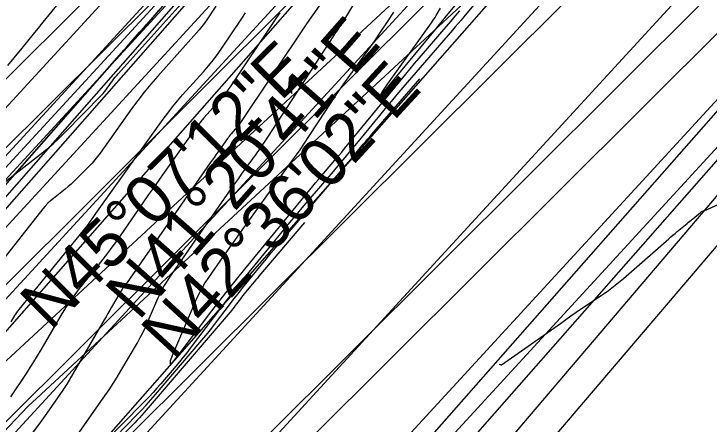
# Model space of a CAD drawing. Extents: x 658976 to 668721, y 639543 to 647196.
# Drawn here: x 662119.6 to 662205.5, y 642976.9 to 643027.6 of the extents above; entities that cross this region are included whole.
import ezdxf

# ---------------------------------------------------------------- set-up
doc = ezdxf.new("R2010")
doc.units = 0
for name, color, linetype in [('Ex_Major Contours', 7, 'Continuous'), ('Ex_Minor Contours', 7, 'Continuous'), ('R_Ramp 15 Degree_Min Ls', 7, 'Continuous'), ('R_Ramp 20 Degree Des Ls', 7, 'Continuous'), ('R_Ramp 20 Degree Des Ls Annot', 7, 'Continuous'), ('R_Ramp 20 Degree Existing Ramp', 7, 'Continuous'), ('R_Ramp 20 Degree_Min Ls', 7, 'Continuous')]:
    doc.layers.add(name, color=color, linetype=linetype)

msp = doc.modelspace()

# ---------------------------------------------------------------- linework, layer by layer
at = {"layer": 'Ex_Major Contours'}
for points in [[(662157.378, 643028.587), (662156.581, 643027.469), (662156.382, 643027.189), (662156.186, 643026.907), (662155.991, 643026.624), (662155.799, 643026.34), (662147.469, 643013.922), (662147.362, 643013.768), (662147.249, 643013.617), (662147.131, 643013.471), (662147.008, 643013.329), (662146.505, 643012.768), (662146.382, 643012.626), (662146.262, 643012.481), (662146.146, 643012.332), (662146.035, 643012.181), (662144.847, 643010.517), (662144.614, 643010.189), (662144.381, 643009.859), (662144.149, 643009.529), (662143.918, 643009.198), (662133.64, 642994.411), (662133.59, 642994.341), (662133.539, 642994.271), (662133.487, 642994.203), (662133.433, 642994.136), (662133.216, 642993.869), (662133.164, 642993.801), (662133.113, 642993.731), (662133.066, 642993.66), (662133.021, 642993.587), (662131.723, 642991.369), (662131.493, 642990.975), (662131.262, 642990.58), (662131.032, 642990.186), (662130.802, 642989.791), (662126.185, 642981.869), (662126.071, 642981.679), (662125.954, 642981.491), (662125.832, 642981.306), (662125.707, 642981.123), (662123.718, 642978.287), (662123.513, 642977.996), (662123.306, 642977.707), (662123.096, 642977.419), (662122.885, 642977.133), (662114.305, 642965.595)], [(662132.224, 642975.403), (662134.799, 642978.011), (662135.404, 642978.636), (662135.998, 642979.27), (662136.581, 642979.916), (662137.152, 642980.571), (662142.637, 642986.979), (662143.131, 642987.565), (662143.615, 642988.159), (662144.09, 642988.759), (662144.557, 642989.367), (662146.403, 642991.814), (662146.868, 642992.424), (662147.338, 642993.028), (662147.815, 642993.628), (662148.299, 642994.223), (662150.827, 642997.303), (662151.412, 642998.013), (662152.001, 642998.719), (662152.592, 642999.423), (662153.188, 643000.124), (662160.739, 643008.971), (662161.003, 643009.282), (662161.266, 643009.593), (662161.527, 643009.906), (662161.786, 643010.22), (662162.822, 643011.479), (662163.082, 643011.793), (662163.344, 643012.106), (662163.607, 643012.416), (662163.873, 643012.726), (662169.79, 643019.575)]]:
    msp.add_lwpolyline(points, dxfattribs=at)
at = {"layer": 'Ex_Minor Contours'}
for points in [[(662183.848, 643040.365), (662172.908, 643027.119), (662172.824, 643027.018), (662172.739, 643026.917), (662172.654, 643026.816), (662172.568, 643026.716), (662172.223, 643026.318), (662172.138, 643026.218), (662172.052, 643026.117), (662171.968, 643026.016), (662171.884, 643025.915), (662165.991, 643018.753), (662165.223, 643017.841), (662164.938, 643017.559), (662165.136, 643017.907), (662165.818, 643018.886), (662171.228, 643026.462), (662171.383, 643026.685), (662171.533, 643026.91), (662171.678, 643027.139), (662171.818, 643027.371), (662172.369, 643028.304)], [(662120.191, 642965.131), (662130.891, 642980.393), (662131.412, 642981.153), (662131.917, 642981.923), (662132.405, 642982.703), (662132.877, 642983.494), (662134.901, 642986.966), (662135.27, 642987.623), (662135.619, 642988.29), (662135.947, 642988.967), (662136.255, 642989.654), (662137.445, 642992.426), (662137.759, 642993.109), (662138.107, 642993.774), (662138.488, 642994.421), (662138.902, 642995.048), (662146.707, 643006.25), (662147.065, 643006.762), (662147.426, 643007.272), (662147.788, 643007.781), (662148.153, 643008.288), (662149.616, 643010.315), (662149.978, 643010.824), (662150.335, 643011.337), (662150.685, 643011.854), (662151.029, 643012.376), (662159.163, 643024.869), (662159.255, 643025.009), (662159.349, 643025.148), (662159.444, 643025.286), (662159.541, 643025.423), (662159.93, 643025.969), (662160.026, 643026.106), (662160.119, 643026.245), (662160.209, 643026.387), (662160.295, 643026.53), (662162.7, 643030.612)], [(662118.443, 643006.744), (662122.954, 643010.247), (662123.738, 643010.878), (662124.5, 643011.534), (662125.238, 643012.216), (662125.954, 643012.923), (662130.473, 643017.545), (662130.665, 643017.749), (662130.848, 643017.96), (662131.024, 643018.178), (662131.191, 643018.403), (662131.843, 643019.317), (662132.009, 643019.543), (662132.181, 643019.764), (662132.36, 643019.98), (662132.544, 643020.191), (662141.438, 643030.114)], [(662176.626, 643028.907), (662175.24, 643027.229), (662174.892, 643026.81), (662174.542, 643026.393), (662174.19, 643025.979), (662173.835, 643025.566), (662167.712, 643018.478), (662166.98, 643017.626), (662166.254, 643016.77), (662165.533, 643015.909), (662164.817, 643015.044), (662161.963, 643011.576), (662161.247, 643010.71), (662160.528, 643009.848), (662159.805, 643008.989), (662159.078, 643008.133), (662155.98, 643004.504), (662155.222, 643003.612), (662154.47, 643002.717), (662153.721, 643001.818), (662152.977, 643000.916), (662148.324, 642995.248), (662147.522, 642994.26), (662146.73, 642993.264), (662145.948, 642992.26), (662145.176, 642991.248), (662141.438, 642986.293), (662141.003, 642985.726), (662140.56, 642985.166), (662140.108, 642984.613), (662139.648, 642984.067), (662137.79, 642981.895), (662137.32, 642981.357), (662136.842, 642980.827), (662136.354, 642980.306), (662135.857, 642979.793), (662129.876, 642973.734)], [(662144.605, 643028.535), (662143.471, 643026.845), (662143.181, 643026.428), (662142.876, 643026.022), (662142.558, 643025.627), (662142.225, 643025.242), (662137.418, 643019.879), (662136.568, 643018.904), (662135.746, 643017.907), (662134.953, 643016.888), (662134.187, 643015.846), (662130.287, 643010.383), (662129.974, 643009.962), (662129.646, 643009.554), (662129.302, 643009.159), (662128.943, 643008.777), (662127.395, 643007.194), (662127.062, 643006.865), (662126.719, 643006.549), (662126.366, 643006.244), (662126.001, 643005.951), (662124.523, 643004.802), (662124.163, 643004.505), (662123.823, 643004.188), (662123.504, 643003.851), (662123.204, 643003.493), (662118.388, 642997.388)], [(662166.541, 643027.803), (662165.782, 643026.606), (662164.997, 643025.427), (662164.186, 643024.264), (662160.374, 643018.925), (662159.811, 643018.128), (662159.257, 643017.325), (662158.712, 643016.517), (662158.175, 643015.702), (662156.046, 643012.431), (662155.509, 643011.617), (662154.962, 643010.809), (662154.405, 643010.008), (662153.839, 643009.213), (662147.279, 643000.125), (662146.823, 642999.49), (662146.37, 642998.853), (662145.919, 642998.214), (662145.47, 642997.574), (662143.682, 642995.008), (662143.252, 642994.356), (662142.857, 642993.686), (662142.497, 642992.996), (662142.171, 642992.288), (662139.363, 642985.748), (662138.972, 642984.729), (662138.942, 642984.331), (662139.272, 642984.554), (662139.964, 642985.399), (662144.125, 642990.914), (662145.115, 642992.213), (662146.119, 642993.501), (662147.136, 642994.78), (662148.166, 642996.048), (662156.226, 643005.868), (662156.578, 643006.295), (662156.932, 643006.72), (662157.288, 643007.144), (662157.647, 643007.566), (662159.084, 643009.25), (662159.443, 643009.672), (662159.799, 643010.095), (662160.154, 643010.52), (662160.507, 643010.947), (662168.055, 643020.121), (662168.603, 643020.783), (662169.155, 643021.442), (662169.711, 643022.097), (662170.271, 643022.749), (662172.519, 643025.352), (662173.08, 643026.004), (662173.636, 643026.659), (662174.189, 643027.317), (662174.738, 643027.978)], [(662152.521, 643027.727), (662152.102, 643027.117), (662151.687, 643026.504), (662146.45, 643018.696), (662146.121, 643018.224), (662145.776, 643017.764), (662145.416, 643017.317), (662145.039, 643016.882), (662143.501, 643015.166), (662143.123, 643014.733), (662142.758, 643014.289), (662142.404, 643013.835), (662142.063, 643013.371), (662138.433, 643008.285), (662137.718, 643007.28), (662137.006, 643006.273), (662136.297, 643005.263), (662135.591, 643004.252), (662132.306, 642999.525), (662131.769, 642998.767), (662131.218, 642998.02), (662130.653, 642997.283), (662130.074, 642996.556), (662127.731, 642993.669), (662127.16, 642992.938), (662126.618, 642992.186), (662126.104, 642991.414), (662125.62, 642990.622), (662122.974, 642986.101), (662122.533, 642985.358), (662122.081, 642984.622), (662121.619, 642983.892), (662121.146, 642983.169), (662119.236, 642980.289)], [(662119.317, 642989.531), (662119.779, 642990.322), (662119.899, 642990.517), (662120.025, 642990.707), (662120.159, 642990.893), (662120.299, 642991.073), (662128.764, 643001.501), (662128.855, 643001.615), (662128.945, 643001.732), (662129.032, 643001.85), (662129.117, 643001.97), (662129.452, 643002.453), (662129.536, 643002.573), (662129.621, 643002.693), (662129.706, 643002.813), (662129.791, 643002.933), (662138.092, 643014.562), (662138.662, 643015.338), (662139.253, 643016.097), (662139.865, 643016.839), (662140.498, 643017.565), (662143.07, 643020.435), (662143.7, 643021.163), (662144.303, 643021.911), (662144.88, 643022.68), (662145.43, 643023.47), (662147.72, 643026.885), (662148.284, 643027.719)], [(662179.589, 642984.325), (662179.849, 642984.247), (662179.871, 642984.24), (662179.893, 642984.233), (662179.899, 642984.232), (662179.904, 642984.232), (662179.909, 642984.234), (662179.914, 642984.237), (662187.171, 642989.363), (662187.825, 642989.823), (662188.48, 642990.279), (662189.138, 642990.732), (662189.798, 642991.181), (662192.442, 642992.974), (662193.096, 642993.432), (662193.734, 642993.909), (662194.358, 642994.405), (662194.967, 642994.921), (662200.56, 642999.812), (662200.817, 643000.035), (662201.076, 643000.256), (662201.336, 643000.476), (662201.598, 643000.694), (662202.815, 643001.699), (662202.995, 643001.847), (662203.175, 643001.995), (662203.355, 643002.142), (662203.535, 643002.29), (662204.492, 643003.071), (662204.556, 643003.119), (662204.623, 643003.162), (662204.694, 643003.198), (662204.768, 643003.229), (662205.072, 643003.34), (662205.147, 643003.369), (662205.222, 643003.399), (662205.296, 643003.43), (662205.37, 643003.463), (662213.086, 643006.975)], [(662155.565, 643001.8), (662149.932, 642995.2), (662149.73, 642994.962), (662149.529, 642994.724), (662149.329, 642994.484), (662149.131, 642994.243), (662148.273, 642993.198), (662148.109, 642992.996), (662147.947, 642992.793), (662147.787, 642992.588), (662147.63, 642992.381), (662147.003, 642991.551), (662146.845, 642991.344), (662146.684, 642991.14), (662146.519, 642990.939), (662146.352, 642990.74), (662135.74, 642978.342), (662135.458, 642978.018), (662135.17, 642977.7), (662134.877, 642977.386), (662134.578, 642977.078), (662133.371, 642975.855)]]:
    msp.add_lwpolyline(points, dxfattribs=at)
at = {"layer": 'R_Ramp 15 Degree_Min Ls'}
for p, q in [((662027.08, 642928.345), (662234.904, 643135.3)), ((662031.314, 642924.093), (662239.138, 643131.049)), ((662039.781, 642915.59), (662247.605, 643122.545)), ((661999.484, 642858.526), (662256.073, 643114.042)), ((662056.716, 642898.584), (662264.54, 643105.539)), ((662065.184, 642890.081), (662273.008, 643097.036)), ((662068.006, 642887.247), (662275.83, 643094.202))]:
    msp.add_line(p, q, dxfattribs=at)
at = {"layer": 'R_Ramp 20 Degree Des Ls'}
for p, q in [((662070.674, 642951.987), (662169.622, 643064.443)), ((662071.384, 642951.282), (662170.373, 643063.782)), ((662072.094, 642950.578), (662171.124, 643063.122)), ((662079.59, 642943.956), (662178.678, 643056.568)), ((662025.407, 642809.716), (662214.714, 643024.86)), ((662028.41, 642807.073), (662217.717, 643022.218))]:
    msp.add_line(p, q, dxfattribs=at)
for points in [[(662116.774, 643004.384), (662120.077, 643008.138), (662123.38, 643011.891), (662126.683, 643015.645), (662129.987, 643019.398), (662133.29, 643023.152), (662136.593, 643026.906), (662139.896, 643030.66)], [(662119.169, 643007.103), (662120.078, 643008.137), (662121.014, 643009.199), (662121.089, 643009.285), (662121.39, 643009.627), (662121.709, 643009.99), (662122.117, 643010.453), (662122.883, 643011.324), (662123.023, 643011.483), (662123.357, 643011.862), (662123.374, 643011.882), (662123.381, 643011.89), (662123.449, 643011.967), (662125.204, 643013.962), (662125.528, 643014.33), (662125.718, 643014.546), (662125.736, 643014.566), (662125.809, 643014.65), (662126.684, 643015.644), (662128.097, 643017.25), (662128.17, 643017.333), (662128.94, 643018.207), (662129.019, 643018.298), (662129.987, 643019.398), (662130.459, 643019.934), (662130.532, 643020.017), (662130.602, 643020.097), (662132.352, 643022.086), (662132.822, 643022.62), (662132.835, 643022.634), (662132.894, 643022.701), (662133.29, 643023.152), (662133.621, 643023.527), (662135.186, 643025.306), (662135.257, 643025.386), (662135.766, 643025.965), (662136.028, 643026.263), (662136.521, 643026.823), (662136.593, 643026.905), (662136.652, 643026.973), (662136.682, 643027.007), (662136.848, 643027.195), (662137.55, 643027.993)]]:
    msp.add_lwpolyline(points, dxfattribs=at)
at = {"layer": 'R_Ramp 20 Degree Des Ls Annot'}
msp.add_line((662002.885, 642829.533), (662307.747, 643176.006), dxfattribs=at)
at = {"layer": 'R_Ramp 20 Degree Existing Ramp'}
for p, q in [((662009.596, 642838.319), (662282.005, 643134.554)), ((662066.291, 642959.068), (662201.711, 643106.332)), ((662069.154, 642956.272), (662204.677, 643103.648)), ((662069.87, 642955.573), (662205.391, 643102.947)), ((662070.586, 642954.874), (662206.105, 643102.246)), ((662073.449, 642952.078), (662208.826, 643099.296)), ((662077.866, 642948.017), (662213.243, 643095.235)), ((662000.763, 642846.441), (662222.076, 643087.112)), ((662018.429, 642830.196), (662239.742, 643070.867)), ((662027.262, 642822.073), (662248.575, 643062.744)), ((662030.206, 642819.366), (662251.519, 643060.037))]:
    msp.add_line(p, q, dxfattribs=at)
at = {"layer": 'R_Ramp 20 Degree_Min Ls'}
for p, q in [((662245.693, 643102.328), (662117.039, 642983.233)), ((662250.025, 643098.177), (662121.371, 642979.082)), ((662274.844, 643085.393), (662156.03, 642945.874)), ((662277.732, 643082.625), (662158.918, 642943.107)), ((662121.371, 642979.082), (662086.779, 642942.98))]:
    msp.add_line(p, q, dxfattribs=at)
msp.add_lwpolyline([(662118.912, 643021.193), (662119.69, 643022.145), (662120.689, 643023.365), (662122.061, 643025.057), (662122.855, 643026.037), (662122.901, 643026.093), (662125.102, 643028.831)], dxfattribs=at)

# ---------------------------------------------------------------- texts
at = {"layer": 'R_Ramp 15 Degree_Min Ls'}
msp.add_text('N45%%d07\'12"E', height=6, rotation=44.88005, dxfattribs=at).set_placement((662124.171, 642988.347))
at = {"layer": 'R_Ramp 20 Degree Des Ls Annot'}
msp.add_text('N41%%d20\'41"E', height=6, rotation=48.65536, dxfattribs=at).set_placement((662135.056, 642989.584))
at = {"layer": 'R_Ramp 20 Degree Existing Ramp'}
msp.add_text('N42%%d36\'02"E', height=6, rotation=47.39933, dxfattribs=at).set_placement((662139.361, 642984.672))

doc.saveas('drawing.dxf')
